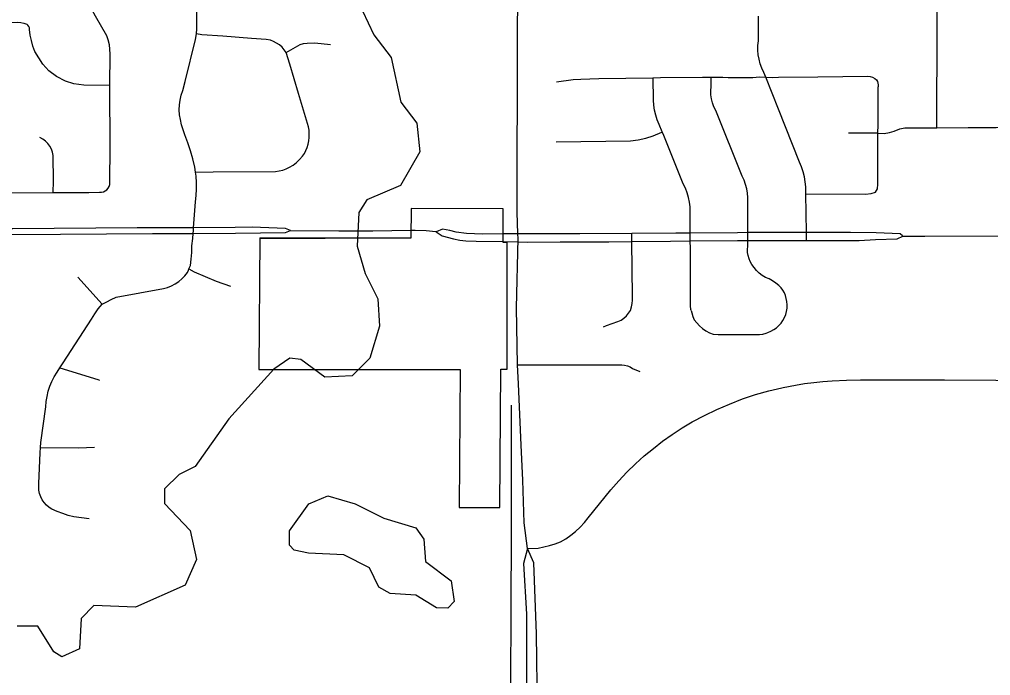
# Model space of a CAD drawing. Extents: x -1403959 to 81668, y -1400582 to 11018.
# Drawn here: x 7047.8 to 7140.5, y 9164.9 to 9227.5 of the extents above; entities that cross this region are included whole.
import ezdxf

# ---------------------------------------------------------------- set-up
doc = ezdxf.new("R2010")
doc.units = 0
for name, color, linetype in [('tdCiRRCL', 7, 'Continuous'), ('tdCiSectNmbr', 7, 'Continuous'), ('tdCiSectTwpRng', 7, 'Continuous'), ('tdCiUABTitleFrame', 7, 'Continuous'), ('tdCoCityStreetMajor', 7, 'Continuous'), ('tdCoSurfBitum', 7, 'Continuous')]:
    doc.layers.add(name, color=color, linetype=linetype)

msp = doc.modelspace()

# ---------------------------------------------------------------- linework, layer by layer
at = {"layer": 'tdCiRRCL'}
msp.add_lwpolyline([(7089.773, 9180.95), (7093.626, 9180.964), (7093.736, 9194.153), (7094.334, 9194.162), (7094.338, 9206.246), (7093.951, 9206.242), (7093.948, 9209.451), (7085.168, 9209.475), (7085.143, 9206.673), (7070.745, 9206.658), (7070.649, 9194.124), (7089.847, 9194.139)], close=True, dxfattribs=at)
at = {"layer": 'tdCiSectNmbr'}
for points in [[(7095.331, 9225.705), (7095.336, 9227.455), (7095.466, 9230.752), (7095.398, 9235.081)], [(7122.897, 9206.819), (7122.89, 9207.198), (7122.821, 9210.882), (7122.822, 9211.543), (7122.775, 9212.03), (7122.691, 9212.512), (7122.57, 9212.987), (7122.413, 9213.45), (7122.221, 9213.9), (7120.206, 9218.959), (7119.002, 9222.009), (7118.821, 9222.469), (7118.634, 9222.874), (7118.483, 9223.293), (7118.369, 9223.724), (7118.293, 9224.163), (7118.256, 9224.607), (7118.257, 9225.053), (7118.297, 9225.497), (7118.32, 9227.827)], [(7095.355, 9207.068), (7095.279, 9209.152), (7095.331, 9225.705)], [(7060.445, 9207.657), (7059.049, 9207.658), (7047.172, 9207.552), (7046.064, 9207.539), (7044.904, 9207.473), (7039.908, 9206.972), (7038.203, 9206.715)], [(7068.395, 9207.685), (7064.421, 9207.657), (7060.445, 9207.657)], [(7073.676, 9207.388), (7073.193, 9207.578), (7070.016, 9207.697), (7068.395, 9207.685)], [(7068.395, 9207.685), (7068.395, 9207.685)], [(7038.234, 9206.207), (7041.2, 9206.497), (7043.111, 9206.722), (7044.746, 9206.893), (7045.748, 9206.959), (7047.027, 9207.012), (7051.719, 9207.025), (7060.496, 9207.09)], [(7060.496, 9207.09), (7062.318, 9207.104), (7064.382, 9207.118)], [(7064.382, 9207.118), (7068.421, 9207.148)], [(7068.421, 9207.148), (7073.206, 9207.183), (7073.676, 9207.388)], [(7073.676, 9207.388), (7078.277, 9207.348), (7081.531, 9207.368), (7085.149, 9207.414)], [(7095.355, 9207.068), (7093.95, 9207.063)], [(7095.415, 9192.759), (7095.337, 9194.584), (7095.221, 9200.02), (7095.371, 9206.626)], [(7100.265, 9207.083), (7096.856, 9207.071), (7096.188, 9207.071), (7095.355, 9207.068)], [(7095.371, 9206.626), (7095.355, 9207.068)], [(7096.267, 9206.274), (7099.4, 9206.323), (7104.028, 9206.308), (7106.236, 9206.337), (7109.927, 9206.387), (7111.808, 9206.401), (7116.304, 9206.435), (7117.302, 9206.433), (7122.905, 9206.423), (7127.929, 9206.451), (7129.472, 9206.53), (7131.539, 9206.61), (7132.074, 9206.853)], [(7132.047, 9206.88), (7131.841, 9207.087), (7129.551, 9207.166), (7127.086, 9207.214), (7124.955, 9207.198), (7122.89, 9207.198), (7120.852, 9207.198), (7117.304, 9207.186), (7116.304, 9207.182), (7111.803, 9207.146), (7110.42, 9207.134), (7106.23, 9207.105), (7101.261, 9207.087), (7100.265, 9207.083)], [(7122.905, 9206.423), (7122.897, 9206.819)], [(7132.074, 9206.853), (7134.186, 9206.856)], [(7132.074, 9206.853), (7132.074, 9206.853)], [(7134.186, 9206.856), (7141.447, 9206.87)], [(7093.951, 9206.34), (7095.343, 9206.3)], [(7095.343, 9206.3), (7096.267, 9206.274)], [(7095.817, 9183.581), (7095.663, 9186.907), (7095.415, 9192.759)], [(7096.281, 9177.061), (7095.971, 9179.486), (7095.817, 9183.581)], [(7096.281, 9177.061), (7095.904, 9175.638), (7096.173, 9170.793), (7096.167, 9166.745)], [(7097.231, 9161.602), (7097.135, 9168.928), (7096.885, 9175.695), (7096.281, 9177.061)], [(7096.167, 9166.745), (7096.16, 9161.605)]]:
    msp.add_lwpolyline(points, dxfattribs=at)
at = {"layer": 'tdCiSectTwpRng'}
for points in [[(7135.308, 9217.19), (7135.378, 9236.654), (7135.518, 9258.115)], [(7056.427, 9212.137), (7056.454, 9215.225), (7056.433, 9221.214), (7056.464, 9224.256), (7056.413, 9225.108), (7056.29, 9225.593), (7056.146, 9225.946), (7055.075, 9227.833), (7054.711, 9228.465), (7054.585, 9228.924), (7054.569, 9229.714), (7054.601, 9230.741), (7054.602, 9230.765)], [(7064.402, 9207.391), (7064.421, 9207.657), (7064.601, 9210.137), (7064.669, 9210.741), (7064.702, 9211.348), (7064.701, 9211.957), (7064.665, 9212.564), (7064.612, 9212.952), (7064.547, 9213.436), (7064.364, 9214.221), (7064.145, 9214.997), (7063.891, 9215.762), (7063.602, 9216.515), (7063.419, 9216.989), (7063.277, 9217.476), (7063.177, 9217.974), (7063.094, 9218.436), (7063.06, 9218.903), (7063.073, 9219.371), (7063.133, 9219.836), (7063.241, 9220.291), (7063.395, 9220.734), (7063.623, 9221.59), (7064.615, 9225.617), (7064.695, 9226.146), (7064.748, 9226.632), (7064.765, 9229.978)], [(7026.878, 9226.914), (7026.948, 9226.982), (7027.111, 9227.084), (7027.293, 9227.148), (7027.484, 9227.173), (7038.195, 9227.154), (7038.237, 9227.154), (7043.673, 9227.213), (7047.627, 9227.262), (7047.93, 9227.242), (7048.227, 9227.181), (7048.514, 9227.08), (7048.577, 9227.025)], [(7056.433, 9221.214), (7053.95, 9221.245), (7053.011, 9221.374), (7052.211, 9221.641), (7051.359, 9222.072), (7050.631, 9222.616), (7050.046, 9223.273), (7049.281, 9224.47), (7049.098, 9224.982), (7048.952, 9225.506), (7048.842, 9226.039), (7048.768, 9226.578), (7048.757, 9226.724), (7048.708, 9226.863), (7048.625, 9226.984), (7048.577, 9227.025)], [(7064.612, 9212.952), (7066.279, 9212.986), (7072.233, 9213.032), (7072.581, 9213.074), (7072.923, 9213.155), (7073.253, 9213.274), (7073.568, 9213.43), (7073.918, 9213.638), (7074.243, 9213.884), (7074.54, 9214.164), (7074.803, 9214.474), (7074.991, 9214.736), (7075.147, 9215.017), (7075.269, 9215.315), (7075.356, 9215.625), (7075.406, 9215.943), (7075.453, 9216.276), (7075.463, 9216.613), (7075.437, 9216.949), (7075.374, 9217.279), (7075.276, 9217.602), (7074.43, 9220.453), (7073.601, 9223.27), (7073.25, 9224.375), (7073.078, 9224.64), (7072.859, 9224.878), (7072.614, 9225.09), (7072.348, 9225.273), (7072.062, 9225.425), (7071.762, 9225.544), (7071.337, 9225.612), (7069.961, 9225.692), (7067.202, 9225.919), (7065.226, 9226.045), (7064.695, 9226.146)], [(7073.25, 9224.375), (7074.601, 9225.13), (7074.919, 9225.224), (7075.247, 9225.271), (7075.98, 9225.292), (7077.489, 9225.123)], [(7099.03, 9221.573), (7100.632, 9221.786), (7101.368, 9221.835), (7103.085, 9221.884), (7108.244, 9221.949), (7108.274, 9221.949), (7108.959, 9221.976), (7112.982, 9222.018), (7113.799, 9222.022), (7114.897, 9222.027), (7115.409, 9221.989), (7115.923, 9221.977)], [(7108.4, 9218.867), (7108.332, 9219.339), (7108.306, 9219.815), (7108.274, 9221.949)], [(7117.304, 9207.186), (7117.305, 9208.064), (7117.284, 9210.11), (7117.292, 9210.533), (7117.261, 9210.956), (7117.192, 9211.374), (7117.086, 9211.785), (7116.943, 9212.184), (7116.766, 9212.569), (7114.233, 9218.838), (7114.053, 9219.189), (7113.914, 9219.559), (7113.818, 9219.942), (7113.766, 9220.334), (7113.759, 9220.729), (7113.797, 9221.122), (7113.798, 9221.949), (7113.799, 9222.022)], [(7115.923, 9221.977), (7117.765, 9221.998), (7118.397, 9222.034), (7119.002, 9222.009), (7119.625, 9221.983), (7120.221, 9222.019), (7123.978, 9222.062), (7128.734, 9222.128), (7128.966, 9222.089), (7129.189, 9222.012), (7129.395, 9221.897), (7129.579, 9221.75), (7129.658, 9221.602), (7129.711, 9221.442), (7129.736, 9221.276), (7129.732, 9221.108)], [(7129.461, 9211.052), (7129.657, 9211.363), (7129.69, 9211.805), (7129.689, 9216.674), (7129.714, 9217.476), (7129.732, 9221.108)], [(7111.806, 9206.745), (7111.803, 9207.146), (7111.793, 9208.723), (7111.809, 9209.183), (7111.787, 9209.642), (7111.729, 9210.099), (7111.633, 9210.549), (7111.501, 9210.99), (7111.334, 9211.418), (7111.133, 9211.832), (7109.275, 9216.451), (7109.139, 9216.79), (7108.849, 9217.514), (7108.66, 9217.951), (7108.51, 9218.403), (7108.4, 9218.867)], [(7098.996, 9215.858), (7106.112, 9215.946), (7106.831, 9216.05), (7107.56, 9216.199), (7108.26, 9216.422), (7109.079, 9216.765), (7109.139, 9216.79)], [(7129.689, 9216.674), (7130.311, 9216.658), (7130.801, 9216.739), (7131.243, 9216.87), (7131.782, 9217.083), (7132.273, 9217.181), (7132.921, 9217.178), (7135.308, 9217.19), (7138.312, 9217.204), (7140.905, 9217.228), (7140.946, 9217.229), (7140.97, 9217.229), (7143.807, 9217.255), (7145.642, 9217.272), (7146.167, 9217.357)], [(7051.029, 9211.011), (7051.055, 9212.108), (7051.024, 9214.551), (7050.962, 9214.86), (7050.856, 9215.157), (7050.708, 9215.436), (7050.521, 9215.689), (7050.298, 9215.912), (7050.045, 9216.101), (7049.767, 9216.25)], [(7129.689, 9216.674), (7126.893, 9216.674)], [(7036.016, 9210.423), (7037.089, 9210.609), (7037.998, 9210.823), (7038.439, 9210.873), (7038.72, 9210.905), (7040.051, 9210.986), (7042.253, 9210.982), (7044.425, 9210.986), (7044.483, 9210.986), (7046.868, 9210.991), (7051.029, 9211.011), (7054.445, 9211.027), (7055.465, 9211.042), (7055.652, 9211.047), (7055.834, 9211.091), (7056.003, 9211.17), (7056.153, 9211.282), (7056.277, 9211.423), (7056.369, 9211.586), (7056.426, 9211.764), (7056.446, 9211.95), (7056.427, 9212.137)], [(7122.821, 9210.882), (7128.529, 9210.856), (7129.052, 9210.905), (7129.461, 9211.052)], [(7054.451, 9179.877), (7053.001, 9180.07), (7052.466, 9180.213), (7051.938, 9180.383), (7051.42, 9180.58), (7050.912, 9180.803), (7050.639, 9180.979), (7050.391, 9181.19), (7050.174, 9181.432), (7049.991, 9181.7), (7049.844, 9181.99), (7049.737, 9182.297), (7049.671, 9182.615), (7049.648, 9182.939), (7049.668, 9183.263), (7049.78, 9186.166), (7049.818, 9186.689), (7049.853, 9187.181), (7050.346, 9190.558), (7050.374, 9191.061), (7050.444, 9191.56), (7050.555, 9192.051), (7050.707, 9192.531), (7050.9, 9192.996), (7051.13, 9193.444), (7051.398, 9193.871), (7051.672, 9194.297), (7051.969, 9194.758), (7054.685, 9198.941), (7054.996, 9199.431), (7055.336, 9199.903), (7055.703, 9200.353), (7056.135, 9200.594), (7056.577, 9200.815), (7057.029, 9201.014), (7061.557, 9201.863), (7061.945, 9201.967), (7062.319, 9202.113), (7062.675, 9202.298), (7063.008, 9202.52), (7063.317, 9202.776), (7063.595, 9203.065), (7063.841, 9203.382), (7063.935, 9203.61), (7063.983, 9203.726), (7064.116, 9204.047), (7064.209, 9204.667), (7064.261, 9205.292), (7064.273, 9205.919), (7064.346, 9206.616), (7064.382, 9207.118)], [(7064.382, 9207.118), (7064.402, 9207.391)], [(7103.517, 9198.192), (7103.809, 9198.322), (7104.907, 9198.701), (7105.201, 9198.843), (7105.473, 9199.025), (7105.715, 9199.244), (7105.925, 9199.495), (7106.096, 9199.773), (7106.194, 9200.093), (7106.258, 9200.421), (7106.287, 9200.753), (7106.281, 9201.088), (7106.236, 9206.337), (7106.233, 9206.738)], [(7106.233, 9206.738), (7106.23, 9207.105)], [(7111.808, 9206.401), (7111.806, 9206.745)], [(7119.047, 9197.598), (7119.216, 9197.649), (7119.499, 9197.779), (7119.768, 9197.936), (7120.02, 9198.12), (7120.252, 9198.328), (7120.462, 9198.558), (7120.649, 9198.808), (7120.803, 9199.08), (7120.92, 9199.37), (7120.999, 9199.672), (7121.04, 9199.981), (7121.04, 9200.294), (7121, 9200.603), (7120.967, 9200.892), (7120.894, 9201.173), (7120.785, 9201.442), (7120.639, 9201.694), (7120.461, 9201.924), (7120.254, 9202.127), (7119.969, 9202.376), (7119.658, 9202.591), (7119.324, 9202.768), (7118.972, 9202.906), (7118.668, 9203.106), (7118.385, 9203.334), (7118.124, 9203.587), (7117.888, 9203.864), (7117.679, 9204.161), (7117.526, 9204.422), (7117.407, 9204.699), (7117.324, 9204.99), (7117.278, 9205.288), (7117.271, 9205.59), (7117.302, 9205.891), (7117.302, 9206.433), (7117.304, 9207.186)], [(7111.808, 9206.39), (7111.808, 9206.401)], [(7111.895, 9199.748), (7111.873, 9199.861), (7111.839, 9200.206), (7111.812, 9205.677), (7111.808, 9206.39)], [(7063.983, 9203.726), (7064.483, 9203.46), (7066.584, 9202.568), (7067.938, 9202.09)], [(7053.383, 9202.941), (7055.703, 9200.353)], [(7111.895, 9199.748), (7111.941, 9199.521), (7112.045, 9199.191), (7112.182, 9198.873), (7112.418, 9198.568), (7112.684, 9198.29), (7112.977, 9198.04), (7113.295, 9197.823), (7113.634, 9197.639), (7113.99, 9197.492), (7114.459, 9197.456), (7117.888, 9197.456), (7118.395, 9197.457), (7118.732, 9197.504), (7119.047, 9197.598)], [(7095.337, 9194.584), (7097.009, 9194.585), (7104.533, 9194.585), (7105.274, 9194.589), (7105.544, 9194.552), (7105.806, 9194.478), (7106.055, 9194.369), (7106.286, 9194.226), (7106.981, 9193.925)], [(7051.672, 9194.297), (7055.294, 9193.169), (7055.448, 9193.119)], [(7120.671, 9192.412), (7121.832, 9192.649), (7122.704, 9192.788), (7123.58, 9192.899), (7124.459, 9192.983), (7125.34, 9193.04), (7126.698, 9193.105), (7128.058, 9193.139), (7129.418, 9193.141), (7136.05, 9193.142), (7140.965, 9193.118), (7143.631, 9193.094), (7143.721, 9193.095), (7152.941, 9193.115), (7167.036, 9193.05), (7167.106, 9193.05), (7172.89, 9193.074), (7174.378, 9193.075), (7174.757, 9193.032)], [(7096.281, 9177.061), (7097.282, 9177.093), (7097.838, 9177.21), (7098.388, 9177.35), (7098.932, 9177.514), (7099.41, 9177.692), (7099.92, 9177.988), (7100.406, 9178.32), (7100.867, 9178.687), (7101.299, 9179.087), (7101.701, 9179.518), (7102.07, 9179.977), (7104.215, 9182.659), (7104.976, 9183.506), (7105.764, 9184.327), (7106.578, 9185.122), (7107.418, 9185.89), (7108.281, 9186.605), (7109.169, 9187.288), (7110.082, 9187.938), (7111.018, 9188.554), (7111.975, 9189.136), (7113.153, 9189.74), (7114.348, 9190.307), (7115.561, 9190.838), (7116.788, 9191.332), (7118.031, 9191.729), (7119.287, 9192.081), (7120.554, 9192.388), (7120.671, 9192.412)], [(7094.714, 9140.216), (7094.664, 9142.072), (7094.735, 9143.387), (7094.702, 9149.283), (7094.752, 9153.876), (7094.716, 9157.317), (7094.662, 9158.749), (7094.674, 9161.608), (7094.685, 9163.976), (7094.691, 9164.991), (7094.723, 9170.355), (7094.766, 9179.469), (7094.766, 9188.284), (7094.756, 9190.721)], [(7049.818, 9186.689), (7053.452, 9186.667), (7054.985, 9186.712)]]:
    msp.add_lwpolyline(points, dxfattribs=at)
at = {"layer": 'tdCiUABTitleFrame'}
for points in [[(7093.95, 9207.063), (7091.969, 9207.033), (7090.47, 9207.105), (7089.487, 9207.236), (7088.878, 9207.388), (7088.169, 9207.53), (7087.551, 9207.277)], [(7085.15, 9207.414), (7085.554, 9207.419), (7086.598, 9207.378), (7087.533, 9207.279)], [(7087.533, 9207.279), (7087.551, 9207.277)], [(7087.551, 9207.277), (7088.128, 9206.892), (7089.203, 9206.608), (7089.821, 9206.476), (7090.389, 9206.405)], [(7090.389, 9206.405), (7091.366, 9206.376), (7093.926, 9206.341)], [(7093.926, 9206.341), (7093.951, 9206.34)]]:
    msp.add_lwpolyline(points, dxfattribs=at)
at = {"layer": 'tdCoCityStreetMajor'}
msp.add_lwpolyline([(7070.712, 9206.651), (7076.979, 9206.665)], dxfattribs=at)
at = {"layer": 'tdCoSurfBitum'}
for points in [[(7080.539, 9228.338), (7081.604, 9226.046), (7083.279, 9223.904), (7084.187, 9219.628), (7085.71, 9217.639), (7086.01, 9214.891), (7084.171, 9211.689), (7080.962, 9210.323), (7080.196, 9209.103), (7080.037, 9205.897), (7080.795, 9203.3), (7082.012, 9200.855), (7082.159, 9198.259), (7081.237, 9195.208), (7079.554, 9193.532), (7076.958, 9193.385), (7074.671, 9195.069), (7073.602, 9195.224), (7072.073, 9194.16), (7067.787, 9189.436), (7064.572, 9184.863), (7063.043, 9184.104), (7061.666, 9182.732), (7061.663, 9181.358), (7064.102, 9178.758), (7064.707, 9176.009), (7063.633, 9173.568), (7058.895, 9171.441), (7054.925, 9171.603), (7053.701, 9170.384), (7053.543, 9167.484), (7051.862, 9166.724), (7051.099, 9167.184), (7049.576, 9169.63), (7047.591, 9169.634)], [(7088.672, 9171.375), (7087.603, 9171.378), (7085.621, 9172.604), (7083.178, 9172.762), (7082.11, 9173.375), (7081.198, 9175.209), (7078.757, 9176.436), (7075.397, 9176.595), (7074.024, 9176.904), (7073.566, 9177.363), (7073.569, 9178.737), (7075.407, 9181.328), (7077.241, 9182.088), (7079.835, 9181.318), (7082.581, 9179.938), (7085.633, 9179.015), (7086.395, 9177.945), (7086.543, 9175.807), (7088.983, 9173.97), (7089.284, 9171.985), (7088.672, 9171.375)]]:
    msp.add_lwpolyline(points, dxfattribs=at)

doc.saveas('drawing.dxf')
